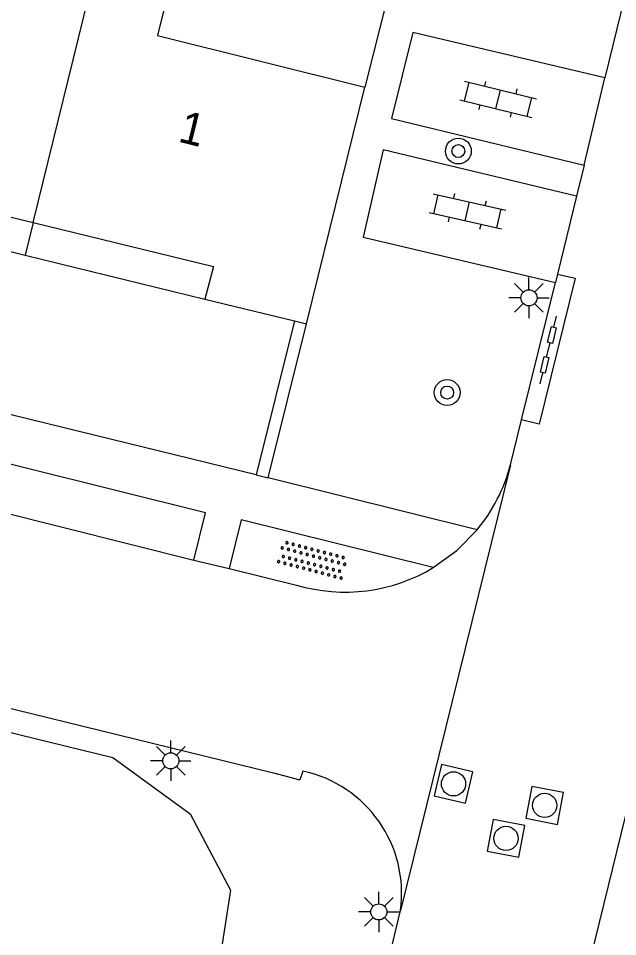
# Model space of a CAD drawing. Extents: x 128999 to 131010, y 395498 to 399007.
# Drawn here: x 129236.47 to 129255.02, y 397804.18 to 397832.62 of the extents above; entities that cross this region are included whole.
import ezdxf

# ---------------------------------------------------------------- set-up
doc = ezdxf.new("R2010")
doc.units = 0
for name, color, linetype in [('gg-afsc-muur', 7, 'Continuous'), ('gg-anno-huisnummerreeks BGT', 7, 'Continuous'), ('gg-bbg-hoofdgebouw', 7, 'Continuous'), ('gg-bbg-luifel en loopbrug', 7, 'Continuous'), ('gg-bbg-tussenscheiding', 7, 'Continuous'), ('gg-knt-verharding', 7, 'Continuous'), ('gg-kntw-bovenkant insteek waterloop', 7, 'Continuous'), ('gt-grn-afwateringsgoot', 7, 'Continuous'), ('gt-grn-weggrens', 7, 'Continuous'), ('gt-symb-afwateringsgoot', 7, 'Continuous'), ('gt-symb-boom', 7, 'Continuous'), ('gt-symb-klinker verharding', 7, 'Continuous'), ('gt-symb-lichtmast', 7, 'Continuous'), ('gt-symb-overige verharding', 7, 'Continuous'), ('gt-symb-rioolschacht', 7, 'Continuous')]:
    doc.layers.add(name, color=color, linetype=linetype)

# ---------------------------------------------------------------- blocks, each defined once
blk = doc.blocks.new('gt0-RS')
at = {"layer": 'gt-symb-rioolschacht'}
blk.add_lwpolyline([(-0.5, -0.5), (0.5, -0.5), (0.5, 0.5), (-0.5, 0.5)], close=True, dxfattribs=at)
blk.add_circle((0, 0), 0.375, dxfattribs=at)
blk = doc.blocks.new('gt0-AFWGT_1')
at = {"layer": 'gt-symb-afwateringsgoot'}
for p, q in [((-1.076, 0), (-0.726, 0)), ((-0.225, 0), (0.225, 0)), ((0.725, 0), (1.075, 0))]:
    blk.add_line(p, q, dxfattribs=at)
for points in [[(-0.726, 0.075), (-0.225, 0.075), (-0.225, -0.075), (-0.726, -0.075)], [(0.225, 0.075), (0.725, 0.075), (0.725, -0.075), (0.225, -0.075)]]:
    blk.add_lwpolyline(points, close=True, dxfattribs=at)
blk = doc.blocks.new('gt0-LMAST')
at = {"layer": 'gt-symb-lichtmast'}
for p, q in [((-0.005, 0.246), (-0.005, 0.621)), ((-0.182, 0.173), (-0.447, 0.438)), ((0.172, 0.173), (0.437, 0.438)), ((-0.255, -0.004), (-0.63, -0.004)), ((-0.182, -0.181), (-0.447, -0.446)), ((-0.005, -0.254), (-0.005, -0.629)), ((0.437, -0.446), (0.172, -0.181)), ((0.245, -0.004), (0.62, -0.004))]:
    blk.add_line(p, q, dxfattribs=at)
blk.add_circle((-0.005, -0.004), 0.25, dxfattribs=at)
blk = doc.blocks.new('gt0-OVH')
at = {"layer": 'gt-symb-overige verharding'}
for points in [[(-0.972, 0.298), (-0.967, 0.308), (-0.965, 0.319), (-0.966, 0.33), (-0.971, 0.34), (-0.978, 0.348), (-0.988, 0.353), (-0.999, 0.355), (-1.01, 0.354), (-1.02, 0.349), (-1.028, 0.342), (-1.033, 0.332), (-1.035, 0.321), (-1.034, 0.31), (-1.029, 0.3), (-1.022, 0.292), (-1.012, 0.287), (-1.001, 0.285), (-0.99, 0.286), (-0.98, 0.291)], [(-0.772, 0.298), (-0.767, 0.308), (-0.765, 0.319), (-0.766, 0.33), (-0.771, 0.34), (-0.778, 0.348), (-0.788, 0.353), (-0.799, 0.355), (-0.81, 0.354), (-0.82, 0.349), (-0.828, 0.342), (-0.833, 0.332), (-0.835, 0.321), (-0.834, 0.31), (-0.829, 0.3), (-0.822, 0.292), (-0.812, 0.287), (-0.801, 0.285), (-0.79, 0.286), (-0.78, 0.291)], [(-0.572, 0.298), (-0.567, 0.308), (-0.565, 0.319), (-0.566, 0.33), (-0.571, 0.34), (-0.578, 0.348), (-0.588, 0.353), (-0.599, 0.355), (-0.61, 0.354), (-0.62, 0.349), (-0.628, 0.342), (-0.633, 0.332), (-0.635, 0.321), (-0.634, 0.31), (-0.629, 0.3), (-0.622, 0.292), (-0.612, 0.287), (-0.601, 0.285), (-0.59, 0.286), (-0.58, 0.291)], [(-0.372, 0.298), (-0.367, 0.308), (-0.365, 0.319), (-0.366, 0.33), (-0.371, 0.34), (-0.378, 0.348), (-0.388, 0.353), (-0.399, 0.355), (-0.41, 0.354), (-0.42, 0.349), (-0.428, 0.342), (-0.433, 0.332), (-0.435, 0.321), (-0.434, 0.31), (-0.429, 0.3), (-0.422, 0.292), (-0.412, 0.287), (-0.401, 0.285), (-0.39, 0.286), (-0.38, 0.291)], [(-0.172, 0.298), (-0.167, 0.308), (-0.165, 0.319), (-0.166, 0.33), (-0.171, 0.34), (-0.178, 0.348), (-0.188, 0.353), (-0.199, 0.355), (-0.21, 0.354), (-0.22, 0.349), (-0.228, 0.342), (-0.233, 0.332), (-0.235, 0.321), (-0.234, 0.31), (-0.229, 0.3), (-0.222, 0.292), (-0.212, 0.287), (-0.201, 0.285), (-0.19, 0.286), (-0.18, 0.291)], [(0.028, 0.298), (0.033, 0.308), (0.035, 0.319), (0.034, 0.33), (0.029, 0.34), (0.022, 0.348), (0.012, 0.353), (0.001, 0.355), (-0.01, 0.354), (-0.02, 0.349), (-0.028, 0.342), (-0.033, 0.332), (-0.035, 0.321), (-0.034, 0.31), (-0.029, 0.3), (-0.022, 0.292), (-0.012, 0.287), (-0.001, 0.285), (0.01, 0.286), (0.02, 0.291)], [(0.228, 0.298), (0.233, 0.308), (0.235, 0.319), (0.234, 0.33), (0.229, 0.34), (0.222, 0.348), (0.212, 0.353), (0.201, 0.355), (0.19, 0.354), (0.18, 0.349), (0.172, 0.342), (0.167, 0.332), (0.165, 0.321), (0.166, 0.31), (0.171, 0.3), (0.178, 0.292), (0.188, 0.287), (0.199, 0.285), (0.21, 0.286), (0.22, 0.291)], [(0.428, 0.298), (0.433, 0.308), (0.435, 0.319), (0.434, 0.33), (0.429, 0.34), (0.422, 0.348), (0.412, 0.353), (0.401, 0.355), (0.39, 0.354), (0.38, 0.349), (0.372, 0.342), (0.367, 0.332), (0.365, 0.321), (0.366, 0.31), (0.371, 0.3), (0.378, 0.292), (0.388, 0.287), (0.399, 0.285), (0.41, 0.286), (0.42, 0.291)], [(0.628, 0.298), (0.633, 0.308), (0.635, 0.319), (0.634, 0.33), (0.629, 0.34), (0.622, 0.348), (0.612, 0.353), (0.601, 0.355), (0.59, 0.354), (0.58, 0.349), (0.572, 0.342), (0.567, 0.332), (0.565, 0.321), (0.566, 0.31), (0.571, 0.3), (0.578, 0.292), (0.588, 0.287), (0.599, 0.285), (0.61, 0.286), (0.62, 0.291)], [(0.828, 0.298), (0.833, 0.308), (0.835, 0.319), (0.834, 0.33), (0.829, 0.34), (0.822, 0.348), (0.812, 0.353), (0.801, 0.355), (0.79, 0.354), (0.78, 0.349), (0.772, 0.342), (0.767, 0.332), (0.765, 0.321), (0.766, 0.31), (0.771, 0.3), (0.778, 0.292), (0.788, 0.287), (0.799, 0.285), (0.81, 0.286), (0.82, 0.291)], [(1.028, 0.298), (1.033, 0.308), (1.035, 0.319), (1.034, 0.33), (1.029, 0.34), (1.022, 0.348), (1.012, 0.353), (1.001, 0.355), (0.99, 0.354), (0.98, 0.349), (0.972, 0.342), (0.967, 0.332), (0.965, 0.321), (0.966, 0.31), (0.971, 0.3), (0.978, 0.292), (0.988, 0.287), (0.999, 0.285), (1.01, 0.286), (1.02, 0.291)], [(-0.872, 0.106), (-0.867, 0.116), (-0.865, 0.126), (-0.866, 0.137), (-0.871, 0.147), (-0.878, 0.156), (-0.888, 0.161), (-0.899, 0.163), (-0.91, 0.162), (-0.92, 0.157), (-0.928, 0.15), (-0.933, 0.14), (-0.935, 0.129), (-0.934, 0.118), (-0.929, 0.108), (-0.922, 0.1), (-0.912, 0.095), (-0.901, 0.092), (-0.89, 0.094), (-0.88, 0.098)], [(-0.672, 0.106), (-0.667, 0.116), (-0.665, 0.126), (-0.666, 0.137), (-0.671, 0.147), (-0.678, 0.156), (-0.688, 0.161), (-0.699, 0.163), (-0.71, 0.162), (-0.72, 0.157), (-0.728, 0.15), (-0.733, 0.14), (-0.735, 0.129), (-0.734, 0.118), (-0.729, 0.108), (-0.722, 0.1), (-0.712, 0.095), (-0.701, 0.092), (-0.69, 0.094), (-0.68, 0.098)], [(-0.472, 0.106), (-0.467, 0.116), (-0.465, 0.126), (-0.466, 0.137), (-0.471, 0.147), (-0.478, 0.156), (-0.488, 0.161), (-0.499, 0.163), (-0.51, 0.162), (-0.52, 0.157), (-0.528, 0.15), (-0.533, 0.14), (-0.535, 0.129), (-0.534, 0.118), (-0.529, 0.108), (-0.522, 0.1), (-0.512, 0.095), (-0.501, 0.092), (-0.49, 0.094), (-0.48, 0.098)], [(-0.272, 0.106), (-0.267, 0.116), (-0.265, 0.126), (-0.266, 0.137), (-0.271, 0.147), (-0.278, 0.156), (-0.288, 0.161), (-0.299, 0.163), (-0.31, 0.162), (-0.32, 0.157), (-0.328, 0.15), (-0.333, 0.14), (-0.335, 0.129), (-0.334, 0.118), (-0.329, 0.108), (-0.322, 0.1), (-0.312, 0.095), (-0.301, 0.092), (-0.29, 0.094), (-0.28, 0.098)], [(-0.072, 0.106), (-0.067, 0.116), (-0.065, 0.126), (-0.066, 0.137), (-0.071, 0.147), (-0.078, 0.156), (-0.088, 0.161), (-0.099, 0.163), (-0.11, 0.162), (-0.12, 0.157), (-0.128, 0.15), (-0.133, 0.14), (-0.135, 0.129), (-0.134, 0.118), (-0.129, 0.108), (-0.122, 0.1), (-0.112, 0.095), (-0.101, 0.092), (-0.09, 0.094), (-0.08, 0.098)], [(0.128, 0.106), (0.133, 0.116), (0.135, 0.126), (0.134, 0.137), (0.129, 0.147), (0.122, 0.156), (0.112, 0.161), (0.101, 0.163), (0.09, 0.162), (0.08, 0.157), (0.072, 0.15), (0.067, 0.14), (0.065, 0.129), (0.066, 0.118), (0.071, 0.108), (0.078, 0.1), (0.088, 0.095), (0.099, 0.092), (0.11, 0.094), (0.12, 0.098)], [(0.328, 0.106), (0.333, 0.116), (0.335, 0.126), (0.334, 0.137), (0.329, 0.147), (0.322, 0.156), (0.312, 0.161), (0.301, 0.163), (0.29, 0.162), (0.28, 0.157), (0.272, 0.15), (0.267, 0.14), (0.265, 0.129), (0.266, 0.118), (0.271, 0.108), (0.278, 0.1), (0.288, 0.095), (0.299, 0.092), (0.31, 0.094), (0.32, 0.098)], [(0.528, 0.106), (0.533, 0.116), (0.535, 0.126), (0.534, 0.137), (0.529, 0.147), (0.522, 0.156), (0.512, 0.161), (0.501, 0.163), (0.49, 0.162), (0.48, 0.157), (0.472, 0.15), (0.467, 0.14), (0.465, 0.129), (0.466, 0.118), (0.471, 0.108), (0.478, 0.1), (0.488, 0.095), (0.499, 0.092), (0.51, 0.094), (0.52, 0.098)], [(0.728, 0.106), (0.733, 0.116), (0.735, 0.126), (0.734, 0.137), (0.729, 0.147), (0.722, 0.156), (0.712, 0.161), (0.701, 0.163), (0.69, 0.162), (0.68, 0.157), (0.672, 0.15), (0.667, 0.14), (0.665, 0.129), (0.666, 0.118), (0.671, 0.108), (0.678, 0.1), (0.688, 0.095), (0.699, 0.092), (0.71, 0.094), (0.72, 0.098)], [(0.928, 0.106), (0.933, 0.116), (0.935, 0.126), (0.934, 0.137), (0.929, 0.147), (0.922, 0.156), (0.912, 0.161), (0.901, 0.163), (0.89, 0.162), (0.88, 0.157), (0.872, 0.15), (0.867, 0.14), (0.865, 0.129), (0.866, 0.118), (0.871, 0.108), (0.878, 0.1), (0.888, 0.095), (0.899, 0.092), (0.91, 0.094), (0.92, 0.098)], [(-0.972, -0.142), (-0.967, -0.132), (-0.965, -0.121), (-0.966, -0.11), (-0.971, -0.1), (-0.978, -0.092), (-0.988, -0.087), (-0.999, -0.085), (-1.01, -0.086), (-1.02, -0.091), (-1.028, -0.098), (-1.033, -0.108), (-1.035, -0.119), (-1.034, -0.13), (-1.029, -0.14), (-1.022, -0.148), (-1.012, -0.153), (-1.001, -0.155), (-0.99, -0.154), (-0.98, -0.149)], [(-0.872, -0.334), (-0.867, -0.324), (-0.865, -0.314), (-0.866, -0.303), (-0.871, -0.293), (-0.878, -0.284), (-0.888, -0.279), (-0.899, -0.277), (-0.91, -0.278), (-0.92, -0.283), (-0.928, -0.29), (-0.933, -0.3), (-0.935, -0.311), (-0.934, -0.322), (-0.929, -0.332), (-0.922, -0.34), (-0.912, -0.345), (-0.901, -0.348), (-0.89, -0.346), (-0.88, -0.342)], [(-0.772, -0.142), (-0.767, -0.132), (-0.765, -0.121), (-0.766, -0.11), (-0.771, -0.1), (-0.778, -0.092), (-0.788, -0.087), (-0.799, -0.085), (-0.81, -0.086), (-0.82, -0.091), (-0.828, -0.098), (-0.833, -0.108), (-0.835, -0.119), (-0.834, -0.13), (-0.829, -0.14), (-0.822, -0.148), (-0.812, -0.153), (-0.801, -0.155), (-0.79, -0.154), (-0.78, -0.149)], [(-0.672, -0.334), (-0.667, -0.324), (-0.665, -0.314), (-0.666, -0.303), (-0.671, -0.293), (-0.678, -0.284), (-0.688, -0.279), (-0.699, -0.277), (-0.71, -0.278), (-0.72, -0.283), (-0.728, -0.29), (-0.733, -0.3), (-0.735, -0.311), (-0.734, -0.322), (-0.729, -0.332), (-0.722, -0.34), (-0.712, -0.345), (-0.701, -0.348), (-0.69, -0.346), (-0.68, -0.342)], [(-0.572, -0.142), (-0.567, -0.132), (-0.565, -0.121), (-0.566, -0.11), (-0.571, -0.1), (-0.578, -0.092), (-0.588, -0.087), (-0.599, -0.085), (-0.61, -0.086), (-0.62, -0.091), (-0.628, -0.098), (-0.633, -0.108), (-0.635, -0.119), (-0.634, -0.13), (-0.629, -0.14), (-0.622, -0.148), (-0.612, -0.153), (-0.601, -0.155), (-0.59, -0.154), (-0.58, -0.149)], [(-0.472, -0.334), (-0.467, -0.324), (-0.465, -0.314), (-0.466, -0.303), (-0.471, -0.293), (-0.478, -0.284), (-0.488, -0.279), (-0.499, -0.277), (-0.51, -0.278), (-0.52, -0.283), (-0.528, -0.29), (-0.533, -0.3), (-0.535, -0.311), (-0.534, -0.322), (-0.529, -0.332), (-0.522, -0.34), (-0.512, -0.345), (-0.501, -0.348), (-0.49, -0.346), (-0.48, -0.342)], [(-0.372, -0.142), (-0.367, -0.132), (-0.365, -0.121), (-0.366, -0.11), (-0.371, -0.1), (-0.378, -0.092), (-0.388, -0.087), (-0.399, -0.085), (-0.41, -0.086), (-0.42, -0.091), (-0.428, -0.098), (-0.433, -0.108), (-0.435, -0.119), (-0.434, -0.13), (-0.429, -0.14), (-0.422, -0.148), (-0.412, -0.153), (-0.401, -0.155), (-0.39, -0.154), (-0.38, -0.149)], [(-0.272, -0.334), (-0.267, -0.324), (-0.265, -0.314), (-0.266, -0.303), (-0.271, -0.293), (-0.278, -0.284), (-0.288, -0.279), (-0.299, -0.277), (-0.31, -0.278), (-0.32, -0.283), (-0.328, -0.29), (-0.333, -0.3), (-0.335, -0.311), (-0.334, -0.322), (-0.329, -0.332), (-0.322, -0.34), (-0.312, -0.345), (-0.301, -0.348), (-0.29, -0.346), (-0.28, -0.342)], [(-0.172, -0.142), (-0.167, -0.132), (-0.165, -0.121), (-0.166, -0.11), (-0.171, -0.1), (-0.178, -0.092), (-0.188, -0.087), (-0.199, -0.085), (-0.21, -0.086), (-0.22, -0.091), (-0.228, -0.098), (-0.233, -0.108), (-0.235, -0.119), (-0.234, -0.13), (-0.229, -0.14), (-0.222, -0.148), (-0.212, -0.153), (-0.201, -0.155), (-0.19, -0.154), (-0.18, -0.149)], [(-0.072, -0.334), (-0.067, -0.324), (-0.065, -0.314), (-0.066, -0.303), (-0.071, -0.293), (-0.078, -0.284), (-0.088, -0.279), (-0.099, -0.277), (-0.11, -0.278), (-0.12, -0.283), (-0.128, -0.29), (-0.133, -0.3), (-0.135, -0.311), (-0.134, -0.322), (-0.129, -0.332), (-0.122, -0.34), (-0.112, -0.345), (-0.101, -0.348), (-0.09, -0.346), (-0.08, -0.342)], [(0.028, -0.142), (0.033, -0.132), (0.035, -0.121), (0.034, -0.11), (0.029, -0.1), (0.022, -0.092), (0.012, -0.087), (0.001, -0.085), (-0.01, -0.086), (-0.02, -0.091), (-0.028, -0.098), (-0.033, -0.108), (-0.035, -0.119), (-0.034, -0.13), (-0.029, -0.14), (-0.022, -0.148), (-0.012, -0.153), (-0.001, -0.155), (0.01, -0.154), (0.02, -0.149)], [(0.128, -0.334), (0.133, -0.324), (0.135, -0.314), (0.134, -0.303), (0.129, -0.293), (0.122, -0.284), (0.112, -0.279), (0.101, -0.277), (0.09, -0.278), (0.08, -0.283), (0.072, -0.29), (0.067, -0.3), (0.065, -0.311), (0.066, -0.322), (0.071, -0.332), (0.078, -0.34), (0.088, -0.345), (0.099, -0.348), (0.11, -0.346), (0.12, -0.342)], [(0.228, -0.142), (0.233, -0.132), (0.235, -0.121), (0.234, -0.11), (0.229, -0.1), (0.222, -0.092), (0.212, -0.087), (0.201, -0.085), (0.19, -0.086), (0.18, -0.091), (0.172, -0.098), (0.167, -0.108), (0.165, -0.119), (0.166, -0.13), (0.171, -0.14), (0.178, -0.148), (0.188, -0.153), (0.199, -0.155), (0.21, -0.154), (0.22, -0.149)], [(0.328, -0.334), (0.333, -0.324), (0.335, -0.314), (0.334, -0.303), (0.329, -0.293), (0.322, -0.284), (0.312, -0.279), (0.301, -0.277), (0.29, -0.278), (0.28, -0.283), (0.272, -0.29), (0.267, -0.3), (0.265, -0.311), (0.266, -0.322), (0.271, -0.332), (0.278, -0.34), (0.288, -0.345), (0.299, -0.348), (0.31, -0.346), (0.32, -0.342)], [(0.428, -0.142), (0.433, -0.132), (0.435, -0.121), (0.434, -0.11), (0.429, -0.1), (0.422, -0.092), (0.412, -0.087), (0.401, -0.085), (0.39, -0.086), (0.38, -0.091), (0.372, -0.098), (0.367, -0.108), (0.365, -0.119), (0.366, -0.13), (0.371, -0.14), (0.378, -0.148), (0.388, -0.153), (0.399, -0.155), (0.41, -0.154), (0.42, -0.149)], [(0.528, -0.334), (0.533, -0.324), (0.535, -0.314), (0.534, -0.303), (0.529, -0.293), (0.522, -0.284), (0.512, -0.279), (0.501, -0.277), (0.49, -0.278), (0.48, -0.283), (0.472, -0.29), (0.467, -0.3), (0.465, -0.311), (0.466, -0.322), (0.471, -0.332), (0.478, -0.34), (0.488, -0.345), (0.499, -0.348), (0.51, -0.346), (0.52, -0.342)], [(0.628, -0.142), (0.633, -0.132), (0.635, -0.121), (0.634, -0.11), (0.629, -0.1), (0.622, -0.092), (0.612, -0.087), (0.601, -0.085), (0.59, -0.086), (0.58, -0.091), (0.572, -0.098), (0.567, -0.108), (0.565, -0.119), (0.566, -0.13), (0.571, -0.14), (0.578, -0.148), (0.588, -0.153), (0.599, -0.155), (0.61, -0.154), (0.62, -0.149)], [(0.728, -0.334), (0.733, -0.324), (0.735, -0.314), (0.734, -0.303), (0.729, -0.293), (0.722, -0.284), (0.712, -0.279), (0.701, -0.277), (0.69, -0.278), (0.68, -0.283), (0.672, -0.29), (0.667, -0.3), (0.665, -0.311), (0.666, -0.322), (0.671, -0.332), (0.678, -0.34), (0.688, -0.345), (0.699, -0.348), (0.71, -0.346), (0.72, -0.342)], [(0.828, -0.142), (0.833, -0.132), (0.835, -0.121), (0.834, -0.11), (0.829, -0.1), (0.822, -0.092), (0.812, -0.087), (0.801, -0.085), (0.79, -0.086), (0.78, -0.091), (0.772, -0.098), (0.767, -0.108), (0.765, -0.119), (0.766, -0.13), (0.771, -0.14), (0.778, -0.148), (0.788, -0.153), (0.799, -0.155), (0.81, -0.154), (0.82, -0.149)], [(0.928, -0.334), (0.933, -0.324), (0.935, -0.314), (0.934, -0.303), (0.929, -0.293), (0.922, -0.284), (0.912, -0.279), (0.901, -0.277), (0.89, -0.278), (0.88, -0.283), (0.872, -0.29), (0.867, -0.3), (0.865, -0.311), (0.866, -0.322), (0.871, -0.332), (0.878, -0.34), (0.888, -0.345), (0.899, -0.348), (0.91, -0.346), (0.92, -0.342)], [(1.028, -0.142), (1.033, -0.132), (1.035, -0.121), (1.034, -0.11), (1.029, -0.1), (1.022, -0.092), (1.012, -0.087), (1.001, -0.085), (0.99, -0.086), (0.98, -0.091), (0.972, -0.098), (0.967, -0.108), (0.965, -0.119), (0.966, -0.13), (0.971, -0.14), (0.978, -0.148), (0.988, -0.153), (0.999, -0.155), (1.01, -0.154), (1.02, -0.149)]]:
    blk.add_lwpolyline(points, close=True, dxfattribs=at)
blk = doc.blocks.new('gt0-BOOM')
at = {"layer": 'gt-symb-boom'}
for radius in [0.4, 0.2]:
    blk.add_circle((0, 0), radius, dxfattribs=at)
blk = doc.blocks.new('gt0-KL1')
at = {"layer": 'gt-symb-klinker verharding'}
for p, q in [((-1.15, 0.3), (1.15, 0.3)), ((-1, -0.3), (-1, 0.3)), ((-0.5, 0.3), (-0.5, 0.45)), ((0, -0.3), (0, 0.3)), ((0.5, 0.3), (0.5, 0.45)), ((1, -0.3), (1, 0.3)), ((-1.15, -0.3), (1.15, -0.3)), ((-0.5, -0.45), (-0.5, -0.3)), ((0.5, -0.45), (0.5, -0.3))]:
    blk.add_line(p, q, dxfattribs=at)

msp = doc.modelspace()

# ---------------------------------------------------------------- linework, layer by layer
at = {"layer": 'gg-afsc-muur'}
for p, q in [((129249.341, 397838.994), (129247.196, 397830.493)), ((129245.013, 397823.249), (129243.828, 397818.484)), ((129244.206, 397818.391), (129245.384, 397823.159)), ((129243.828, 397818.484), (129244.206, 397818.391))]:
    msp.add_line(p, q, dxfattribs=at)
at = {"layer": 'gg-bbg-hoofdgebouw'}
for p, q in [((129245.384, 397823.159), (129247.196, 397830.493)), ((129228.711, 397828.307), (129236.929, 397826.296)), ((129242.243, 397823.923), (129245.013, 397823.249)), ((129245.013, 397823.249), (129245.384, 397823.159))]:
    msp.add_line(p, q, dxfattribs=at)
for points in [[(129249.341, 397838.994), (129242.872, 397840.597), (129240.774, 397832.086), (129247.196, 397830.493)], [(129236.929, 397826.296), (129242.504, 397824.931), (129242.243, 397823.923)]]:
    msp.add_lwpolyline(points, dxfattribs=at)
at = {"layer": 'gg-bbg-luifel en loopbrug'}
for p, q in [((129228.471, 397827.311), (129236.683, 397825.291)), ((129236.929, 397826.296), (129236.683, 397825.291)), ((129236.683, 397825.291), (129242.243, 397823.923))]:
    msp.add_line(p, q, dxfattribs=at)
at = {"layer": 'gg-bbg-tussenscheiding'}
msp.add_line((129236.929, 397826.296), (129242.537, 397849.161), dxfattribs=at)
at = {"layer": 'gg-knt-verharding'}
for p, q in [((129273.078, 397880.89), (129248.762, 397781.352)), ((129258.561, 397846.9), (129254.627, 397830.776)), ((129253.987, 397828.069), (129254.627, 397830.776)), ((129253.987, 397828.069), (129253.743, 397827.116)), ((129253.743, 397827.116), (129253.16, 397824.696)), ((129253.16, 397824.696), (129253.098, 397824.437)), ((129252.04, 397820.183), (129253.098, 397824.437)), ((129243.828, 397818.484), (129227.322, 397822.531)), ((129192.91, 397821.854), (129244.367, 397809.257)), ((129251.703, 397818.793), (129252.04, 397820.183)), ((129250.667, 397816.777), (129244.206, 397818.391)), ((129233.53, 397817.949), (129241.904, 397815.843)), ((129241.904, 397815.843), (129242.991, 397815.578)), ((129242.991, 397815.578), (129245.083, 397815.068)), ((129244.367, 397809.257), (129245.182, 397809.04)), ((129245.271, 397809.311), (129245.182, 397809.04)), ((129247.892, 397803.314), (129248.295, 397804.987))]:
    msp.add_line(p, q, dxfattribs=at)
for points in [[(129254.627, 397830.776), (129248.676, 397832.181), (129248.021, 397829.514), (129253.987, 397828.069)], [(129253.743, 397827.116), (129247.765, 397828.553), (129247.137, 397825.84), (129253.098, 397824.437)], [(129241.904, 397815.843), (129242.262, 397817.308), (129233.885, 397819.39)], [(129249.309, 397815.609), (129243.369, 397817.089), (129242.991, 397815.578)], [(129249.309, 397815.609), (129250.038, 397816.135), (129250.667, 397816.777)]]:
    msp.add_lwpolyline(points, dxfattribs=at)
for centre, radius, start, end in [((129246.579, 397820.152), 5.301, 320.4566, 345.1471), ((129246.58, 397820.15), 5.298, 253.5861, 301.0042), ((129244.458, 397805.523), 3.874, 352.0425, 77.8917)]:
    msp.add_arc(centre, radius, start, end, dxfattribs=at)
at = {"layer": 'gg-kntw-bovenkant insteek waterloop'}
msp.add_lwpolyline([(129191.288, 397817.643), (129195.169, 397819.327), (129199.82, 397819.413), (129239.392, 397809.732), (129241.792, 397807.986), (129243.038, 397805.621), (129242.455, 397801.882), (129239.092, 397800.949), (129196.043, 397811.543), (129192.795, 397813.211), (129190.95, 397816.496)], dxfattribs=at)
at = {"layer": 'gt-grn-afwateringsgoot'}
msp.add_lwpolyline([(129253.16, 397824.696), (129253.708, 397824.573), (129252.586, 397820.052), (129252.04, 397820.183)], dxfattribs=at)
at = {"layer": 'gt-grn-weggrens'}
msp.add_line((129251.703, 397818.793), (129248.295, 397804.987), dxfattribs=at)

# ---------------------------------------------------------------- block references
at = {"layer": 'gt-symb-afwateringsgoot', "xscale": 1.0000044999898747, "yscale": 1.0000044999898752, "rotation": 76.40843956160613}
msp.add_blockref('gt0-AFWGT_1', (129252.872, 397822.351), dxfattribs=at)
at = {"layer": 'gt-symb-boom'}
for p in [(129250.088, 397828.51), (129249.741, 397821.032)]:
    msp.add_blockref('gt0-BOOM', p, dxfattribs=at)
at = {"layer": 'gt-symb-klinker verharding'}
for p, rotation in [((129251.32, 397830.114), -13.702889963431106), ((129250.369, 397826.644), -12.715336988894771)]:
    msp.add_blockref('gt0-KL1', p, dxfattribs=dict(at, rotation=rotation))
at = {"layer": 'gt-symb-lichtmast'}
for p in [(129252.278, 397823.969), (129241.192, 397809.631), (129247.631, 397804.951)]:
    msp.add_blockref('gt0-LMAST', p, dxfattribs=at)
at = {"layer": 'gt-symb-overige verharding', "rotation": 165.29723366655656}
msp.add_blockref('gt0-OVH', (129245.573, 397815.85), dxfattribs=at)
at = {"layer": 'gt-symb-rioolschacht'}
for p, rotation in [((129249.938, 397808.913), -13.24380202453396), ((129252.761, 397808.245), 168.99333582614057), ((129251.562, 397807.224), 169.0495657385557)]:
    msp.add_blockref('gt0-RS', p, dxfattribs=dict(at, rotation=rotation))

# ---------------------------------------------------------------- texts
at = {"layer": 'gg-anno-huisnummerreeks BGT'}
msp.add_text('1', height=1, rotation=346.2, dxfattribs=at).set_placement((129241.379, 397828.81))

doc.saveas('drawing.dxf')
